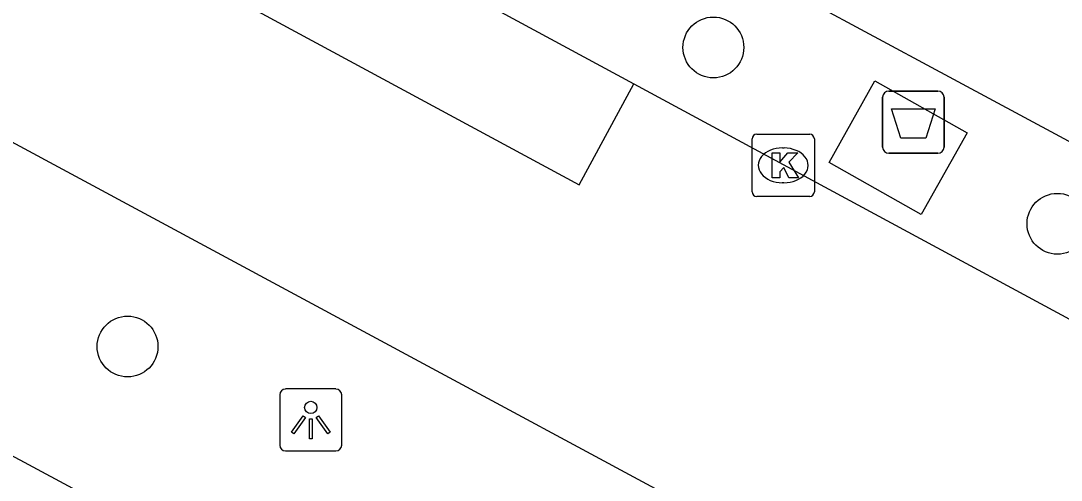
# Model space of a CAD drawing. Extents: x 159489 to 160304, y 383826 to 384530.
# Drawn here: x 159752.13 to 159768.87, y 384231.12 to 384238.51 of the extents above; entities that cross this region are included whole.
import ezdxf

# ---------------------------------------------------------------- set-up
doc = ezdxf.new("R2010")
doc.units = 0
for name, color, linetype in [('IMGEO_Afval_apart_plaats', 7, 'Continuous'), ('IMGEO_Boom', 7, 'Continuous'), ('IMGEO_Kolk', 7, 'Continuous'), ('IMGEO_Lichtpunt', 7, 'Continuous'), ('IMGEO_Rijbaan_lokaal_gesloten', 7, 'Continuous'), ('IMGEO_Voetgangersgebied_gesloten', 7, 'Continuous'), ('IMGEO_Voetpad_gesloten', 7, 'Continuous'), ('IMGEO_Voetpad_open', 7, 'Continuous')]:
    doc.layers.add(name, color=color, linetype=linetype)

msp = doc.modelspace()

# ---------------------------------------------------------------- linework, layer by layer
at = {"layer": 'IMGEO_Afval_apart_plaats'}
for p, q in [((159766.095, 384237.377), (159766.885, 384237.377)), ((159766.885, 384237.377), (159766.095, 384237.377)), ((159765.995, 384236.477), (159765.995, 384237.277)), ((159765.995, 384237.277), (159765.995, 384236.477)), ((159766.985, 384237.277), (159766.985, 384236.477)), ((159766.985, 384236.477), (159766.985, 384237.277)), ((159766.885, 384236.377), (159766.095, 384236.377)), ((159766.095, 384236.377), (159766.885, 384236.377))]:
    msp.add_line(p, q, dxfattribs=at)
msp.add_lwpolyline([(159766.138, 384237.091), (159766.842, 384237.091), (159766.693, 384236.621), (159766.287, 384236.621), (159766.138, 384237.091)], dxfattribs=at)
for centre, start, end in [((159766.095, 384237.277), 90, 180), ((159766.095, 384237.277), 90, 180), ((159766.885, 384237.277), 0, 90), ((159766.885, 384237.277), 360, 90), ((159766.095, 384236.477), 180, 270), ((159766.095, 384236.477), 180, 270), ((159766.885, 384236.477), 270, 0), ((159766.885, 384236.477), 270, 0)]:
    msp.add_arc(centre, 0.1, start, end, dxfattribs=at)
at = {"layer": 'IMGEO_Boom'}
for centre in [(159763.274, 384238.078), (159768.808, 384235.243), (159753.851, 384233.269)]:
    msp.add_circle(centre, 0.489, dxfattribs=at)
at = {"layer": 'IMGEO_Kolk'}
for p, q in [((159763.972, 384236.682), (159764.824, 384236.682)), ((159763.897, 384235.756), (159763.897, 384236.608)), ((159764.385, 384236.462), (159764.41, 384236.462)), ((159764.898, 384236.608), (159764.898, 384235.756)), ((159764.408, 384235.902), (159764.383, 384235.902)), ((159764.824, 384235.682), (159763.972, 384235.682))]:
    msp.add_line(p, q, dxfattribs=at)
for points in [[(159763.972, 384236.682), (159764.824, 384236.682)], [(159763.897, 384235.756), (159763.897, 384236.608)], [(159764.898, 384236.608), (159764.898, 384235.756)], [(159764.218, 384236.382), (159764.341, 384236.382), (159764.341, 384236.231), (159764.471, 384236.382), (159764.635, 384236.382), (159764.489, 384236.231), (159764.642, 384235.982), (159764.49, 384235.982), (159764.405, 384236.146), (159764.341, 384236.079), (159764.341, 384235.982), (159764.218, 384235.982), (159764.218, 384236.382)], [(159764.824, 384235.682), (159763.972, 384235.682)]]:
    msp.add_lwpolyline(points, dxfattribs=at)
for centre, start, end in [((159763.974, 384236.606), 91.552, 178.448), ((159763.974, 384236.606), 91.552, 178.448), ((159764.822, 384236.606), 1.552, 88.448), ((159764.822, 384236.606), 1.552, 88.448), ((159763.974, 384235.758), 181.552, 268.448), ((159763.974, 384235.758), 181.552, 268.448), ((159764.822, 384235.758), 271.552, 358.448), ((159764.822, 384235.758), 271.552, 358.448)]:
    msp.add_arc(centre, 0.0765, start, end, dxfattribs=at)
for centre, major_axis, ratio, start_param, end_param in [((159764.384, 384236.182), (-0.387, 0.002), 0.722429, 4.712389, 7.853982), ((159764.409, 384236.182), (-0.39, 0.002), 0.717154, 1.570796, 4.712389)]:
    msp.add_ellipse(centre, major_axis=major_axis, ratio=ratio, start_param=start_param, end_param=end_param, dxfattribs=at)
at = {"layer": 'IMGEO_Lichtpunt'}
for p, q in [((159756.299, 384232.491), (159756.299, 384231.684)), ((159756.299, 384232.491), (159756.299, 384231.684)), ((159757.201, 384232.586), (159756.393, 384232.586)), ((159757.201, 384232.586), (159756.393, 384232.586)), ((159757.295, 384231.684), (159757.295, 384232.491)), ((159757.295, 384231.684), (159757.295, 384232.491)), ((159756.393, 384231.59), (159757.201, 384231.59)), ((159756.393, 384231.59), (159757.201, 384231.59))]:
    msp.add_line(p, q, dxfattribs=at)
for points in [[(159756.673, 384232.155), (159756.712, 384232.127), (159756.524, 384231.865), (159756.486, 384231.892), (159756.673, 384232.155)], [(159756.775, 384232.107), (159756.822, 384232.107), (159756.822, 384231.785), (159756.775, 384231.785), (159756.775, 384232.107)], [(159756.885, 384232.127), (159756.923, 384232.154), (159757.11, 384231.892), (159757.071, 384231.864), (159756.885, 384232.127)]]:
    msp.add_lwpolyline(points, dxfattribs=at)
msp.add_circle((159756.798, 384232.289), 0.0994, dxfattribs=at)
for centre, start, end in [((159756.393, 384232.491), 90, 180), ((159756.393, 384232.491), 90, 180), ((159757.201, 384232.491), 0, 90), ((159757.201, 384232.491), 0, 90), ((159756.393, 384231.684), 180, 270), ((159756.393, 384231.684), 180, 270), ((159757.201, 384231.684), 270, 0), ((159757.201, 384231.684), 270, 360)]:
    msp.add_arc(centre, 0.0946, start, end, dxfattribs=at)
at = {"layer": 'IMGEO_Rijbaan_lokaal_gesloten'}
for points in [[(159718.689, 384260.816), (159717.817, 384259.189), (159732.627, 384251.248), (159761.116, 384235.868), (159761.993, 384237.492)], [(159772.562, 384225.477), (159711.716, 384258.252)], [(159761.993, 384237.492), (159773.411, 384231.328)]]:
    msp.add_lwpolyline(points, dxfattribs=at)
at = {"layer": 'IMGEO_Voetgangersgebied_gesloten'}
msp.add_lwpolyline([(159769.966, 384221.85), (159712.63, 384252.667)], dxfattribs=at)
at = {"layer": 'IMGEO_Voetpad_gesloten'}
msp.add_lwpolyline([(159767.356, 384236.704), (159766.618, 384235.392), (159765.134, 384236.227), (159765.872, 384237.539), (159767.356, 384236.704)], dxfattribs=at)
at = {"layer": 'IMGEO_Voetpad_open'}
for points in [[(159778.522, 384238.137), (159775.75, 384232.935), (159674.737, 384287.233), (159677.536, 384292.428), (159778.522, 384238.137)], [(159718.689, 384260.816), (159733.502, 384252.874), (159761.993, 384237.492)]]:
    msp.add_lwpolyline(points, dxfattribs=at)

doc.saveas('drawing.dxf')
